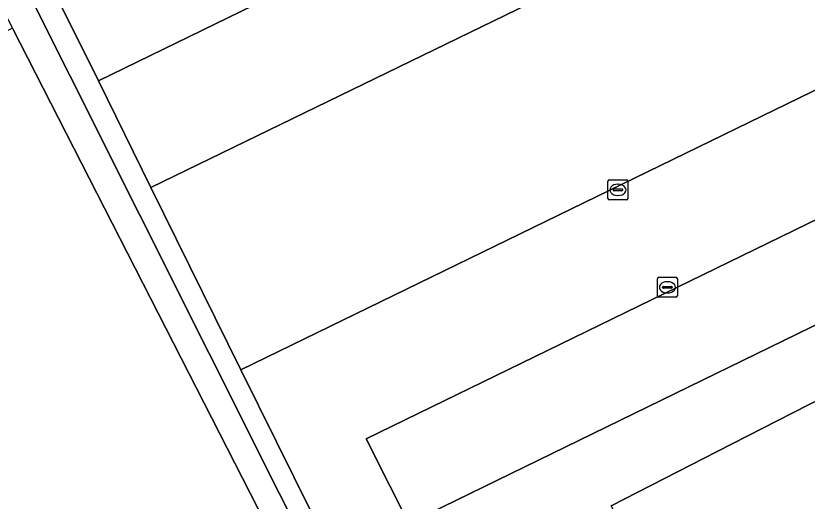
# Model space of a CAD drawing. Extents: x 158835 to 160077, y 386387 to 387778.
# Drawn here: x 159430.13 to 159469.63, y 387499.85 to 387524.09 of the extents above; entities that cross this region are included whole.
import ezdxf

# ---------------------------------------------------------------- set-up
doc = ezdxf.new("R2010")
doc.units = 0
for name, color, linetype in [('IMGEO_Groenvoorziening', 7, 'Continuous'), ('IMGEO_Haag', 7, 'Continuous'), ('IMGEO_Kolk', 7, 'Continuous'), ('IMGEO_Pand', 7, 'Continuous'), ('IMGEO_Parkeervlak_open', 7, 'Continuous'), ('IMGEO_Terreindeel_open', 7, 'Continuous'), ('IMGEO_Voetpad_halfverhard', 7, 'Continuous'), ('IMGEO_Voetpad_open', 7, 'Continuous')]:
    doc.layers.add(name, color=color, linetype=linetype)

msp = doc.modelspace()

# ---------------------------------------------------------------- linework, layer by layer
at = {"layer": 'IMGEO_Groenvoorziening'}
msp.add_lwpolyline([(159430.221, 387528.939), (159427.607, 387527.602), (159340.205, 387482.451), (159340.944, 387481.015), (159395.673, 387374.62), (159398.243, 387375.923), (159398.178, 387376.051), (159395.923, 387374.884), (159395.654, 387375.421), (159393.496, 387379.729), (159341.337, 387480.909), (159340.7, 387482.286), (159371.792, 387498.281), (159394.835, 387509.951), (159428.108, 387527.137), (159427.976, 387527.408), (159429.314, 387528.092), (159446.763, 387493.302), (159447.542, 387493.687), (159445.802, 387497.431), (159441.37, 387506.416), (159436.88, 387515.519), (159434.254, 387520.843), (159431.978, 387525.431)], close=True, dxfattribs=at)
at = {"layer": 'IMGEO_Haag'}
msp.add_lwpolyline([(159431.978, 387525.431), (159430.221, 387528.939), (159427.607, 387527.602), (159340.205, 387482.451), (159340.944, 387481.015), (159395.673, 387374.62), (159398.243, 387375.923), (159398.178, 387376.051), (159395.923, 387374.884), (159395.654, 387375.421), (159393.496, 387379.729), (159341.337, 387480.909), (159340.7, 387482.286), (159371.792, 387498.281), (159394.835, 387509.951), (159428.108, 387527.137), (159427.976, 387527.408), (159429.314, 387528.092), (159446.763, 387493.302), (159447.542, 387493.687), (159445.802, 387497.431), (159441.37, 387506.416), (159436.88, 387515.519), (159434.254, 387520.843)], close=True, dxfattribs=at)
at = {"layer": 'IMGEO_Kolk'}
for p, q in [((159459.69, 387514.972), (159459.69, 387515.824)), ((159459.765, 387515.898), (159460.617, 387515.898)), ((159460.178, 387515.678), (159460.203, 387515.678)), ((159460.691, 387515.824), (159460.691, 387514.972)), ((159459.949, 387515.392), (159459.949, 387515.404)), ((159460.387, 387515.355), (159459.989, 387515.355)), ((159459.992, 387515.441), (159460.39, 387515.441)), ((159460.433, 387515.404), (159460.433, 387515.392)), ((159460.617, 387514.898), (159459.765, 387514.898)), ((159460.201, 387515.118), (159460.176, 387515.118)), ((159462.158, 387510.105), (159462.158, 387510.957)), ((159462.233, 387511.031), (159463.085, 387511.031)), ((159463.159, 387510.957), (159463.159, 387510.105)), ((159462.417, 387510.525), (159462.417, 387510.537)), ((159462.855, 387510.488), (159462.457, 387510.488)), ((159462.46, 387510.574), (159462.858, 387510.574)), ((159462.646, 387510.811), (159462.671, 387510.811)), ((159462.901, 387510.537), (159462.901, 387510.525)), ((159462.669, 387510.251), (159462.644, 387510.251)), ((159463.085, 387510.031), (159462.233, 387510.031))]:
    msp.add_line(p, q, dxfattribs=at)
for points in [[(159459.69, 387514.972), (159459.69, 387515.824)], [(159459.765, 387515.898), (159460.617, 387515.898)], [(159460.691, 387515.824), (159460.691, 387514.972)], [(159460.617, 387514.898), (159459.765, 387514.898)], [(159462.158, 387510.105), (159462.158, 387510.957)], [(159462.233, 387511.031), (159463.085, 387511.031)], [(159463.159, 387510.957), (159463.159, 387510.105)], [(159463.085, 387510.031), (159462.233, 387510.031)]]:
    msp.add_lwpolyline(points, dxfattribs=at)
for centre, radius, start, end in [((159459.767, 387515.822), 0.0765, 91.552, 178.448), ((159459.767, 387515.822), 0.0765, 91.552, 178.448), ((159460.615, 387515.822), 0.0765, 1.552, 88.448), ((159460.615, 387515.822), 0.0765, 1.552, 88.448), ((159459.989, 387515.401), 0.0403, 85.8775, 175.7526), ((159459.986, 387515.391), 0.0366, 178.938, 274.7102), ((159460.39, 387515.398), 0.043, 264.8664, 352.4533), ((159460.394, 387515.403), 0.0386, 1.7309, 96.639), ((159459.767, 387514.974), 0.0765, 181.552, 268.448), ((159459.767, 387514.974), 0.0765, 181.552, 268.448), ((159460.615, 387514.974), 0.0765, 271.552, 358.448), ((159460.615, 387514.974), 0.0765, 271.552, 358.448), ((159462.235, 387510.955), 0.0765, 91.552, 178.448), ((159462.235, 387510.955), 0.0765, 91.552, 178.448), ((159463.083, 387510.955), 0.0765, 1.552, 88.448), ((159463.083, 387510.955), 0.0765, 1.552, 88.448), ((159462.457, 387510.534), 0.0403, 85.8775, 175.7526), ((159462.454, 387510.524), 0.0366, 178.938, 274.7102), ((159462.858, 387510.531), 0.043, 264.8664, 352.4533), ((159462.862, 387510.536), 0.0386, 1.7309, 96.639), ((159462.235, 387510.107), 0.0765, 181.552, 268.448), ((159462.235, 387510.107), 0.0765, 181.552, 268.448), ((159463.083, 387510.107), 0.0765, 271.552, 358.448), ((159463.083, 387510.107), 0.0765, 271.552, 358.448)]:
    msp.add_arc(centre, radius, start, end, dxfattribs=at)
for centre, major_axis, ratio, start_param, end_param in [((159460.177, 387515.398), (-0.387, 0.002), 0.722429, 4.712389, 7.853982), ((159460.202, 387515.398), (-0.39, 0.002), 0.717154, 1.570796, 4.712389), ((159462.645, 387510.531), (-0.387, 0.002), 0.722429, 4.712389, 7.853982), ((159462.67, 387510.531), (-0.39, 0.002), 0.717154, 1.570796, 4.712389)]:
    msp.add_ellipse(centre, major_axis=major_axis, ratio=ratio, start_param=start_param, end_param=end_param, dxfattribs=at)
at = {"layer": 'IMGEO_Pand'}
msp.add_lwpolyline([(159481.103, 387510.487), (159465.144, 387502.332), (159459.846, 387499.609), (159460.136, 387499.043), (159467.97, 387483.742), (159478.462, 387489.106)], dxfattribs=at)
at = {"layer": 'IMGEO_Parkeervlak_open'}
for points in [[(159467.217, 387536.922), (159464.979, 387541.51), (159462.011, 387540.075), (159431.978, 387525.431), (159434.254, 387520.843)], [(159441.37, 387506.416), (159474.335, 387522.48), (159469.878, 387531.575), (159436.88, 387515.519)]]:
    msp.add_lwpolyline(points, close=True, dxfattribs=at)
for points in [[(159467.372, 387536.99), (159467.217, 387536.922), (159434.254, 387520.843), (159436.88, 387515.519), (159469.878, 387531.575), (159470.032, 387531.651)], [(159474.459, 387522.541), (159474.335, 387522.48), (159441.37, 387506.416), (159445.802, 387497.431), (159447.542, 387493.687), (159448.279, 387492.206), (159449.211, 387490.405), (159451.089, 387486.775), (159455.025, 387488.752), (159449.96, 387498.31), (159447.624, 387502.964), (159479.315, 387518.405), (159479.13, 387518.779)], [(159450.077, 387498.898), (159481.399, 387514.185), (159479.315, 387518.405), (159447.624, 387502.964), (159449.96, 387498.31)]]:
    msp.add_lwpolyline(points, dxfattribs=at)
at = {"layer": 'IMGEO_Terreindeel_open'}
msp.add_lwpolyline([(159429.965, 387523.467), (159397.168, 387506.716), (159412.829, 387475.999), (159428.337, 387483.923), (159430.172, 387484.87), (159445.663, 387492.758)], close=True, dxfattribs=at)
at = {"layer": 'IMGEO_Voetpad_halfverhard'}
msp.add_lwpolyline([(159445.663, 387492.758), (159446.763, 387493.302), (159429.314, 387528.092), (159427.976, 387527.408), (159428.108, 387527.137), (159428.873, 387525.564), (159429.965, 387523.467)], close=True, dxfattribs=at)
at = {"layer": 'IMGEO_Voetpad_open'}
for points in [[(159479.13, 387518.779), (159479.315, 387518.405), (159481.399, 387514.185), (159450.077, 387498.898)], [(159478.462, 387489.106), (159467.97, 387483.742), (159460.136, 387499.043), (159459.846, 387499.609), (159465.144, 387502.332), (159481.103, 387510.487)]]:
    msp.add_lwpolyline(points, dxfattribs=at)

doc.saveas('drawing.dxf')
